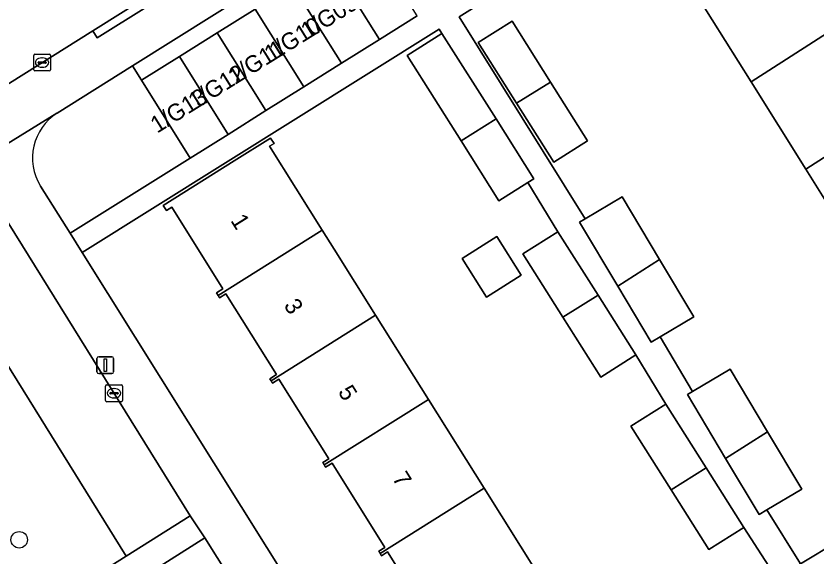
# Model space of a CAD drawing. Extents: x 160077 to 160948, y 386481 to 387498.
# Drawn here: x 160330.38 to 160378.03, y 387078.43 to 387110.59 of the extents above; entities that cross this region are included whole.
import ezdxf

# ---------------------------------------------------------------- set-up
doc = ezdxf.new("R2010")
doc.units = 0
for name, color, linetype in [('IMGEO_Boom', 7, 'Continuous'), ('IMGEO_Erf', 7, 'Continuous'), ('IMGEO_Groenvoorziening', 7, 'Continuous'), ('IMGEO_Kolk', 7, 'Continuous'), ('IMGEO_Lichtmast', 7, 'Continuous'), ('IMGEO_Pand', 7, 'Continuous'), ('IMGEO_Pand_nummerreeks', 7, 'Continuous'), ('IMGEO_Rijbaan_lokaal_open', 7, 'Continuous'), ('IMGEO_Voetpad_open', 7, 'Continuous')]:
    doc.layers.add(name, color=color, linetype=linetype)

msp = doc.modelspace()

# ---------------------------------------------------------------- linework, layer by layer
at = {"layer": 'IMGEO_Boom'}
msp.add_circle((160330.57, 387079.447), 0.489, dxfattribs=at)
at = {"layer": 'IMGEO_Erf'}
for points in [[(160421.163, 387055.706), (160378.372, 387124.087), (160356.736, 387110.548), (160364.251, 387098.538), (160366.446, 387099.848), (160368.671, 387096.119), (160370.707, 387092.706), (160368.702, 387091.51), (160370.636, 387088.271), (160372.867, 387089.602), (160375.092, 387085.873), (160377.128, 387082.46), (160375.049, 387081.22), (160377.05, 387078.023), (160379.287, 387079.358), (160381.512, 387075.629)], [(160380.541, 387096.402), (160377.36, 387101.486), (160374.111, 387106.678), (160371.021, 387111.617), (160370.912, 387111.792), (160367.794, 387116.792), (160367.443, 387116.574), (160367.238, 387116.904), (160369.466, 387118.294), (160373.708, 387120.939), (160373.876, 387120.67), (160373.537, 387120.459), (160376.568, 387115.598), (160376.933, 387115.826), (160377.015, 387115.695), (160377.095, 387115.565), (160376.736, 387115.341), (160379.761, 387110.492)], [(160397.711, 387043.013), (160373.677, 387080.18), (160371.597, 387078.866), (160369.349, 387082.425), (160366.965, 387086.197), (160369.044, 387087.511), (160367.25, 387090.435), (160365.17, 387089.121), (160362.922, 387092.68), (160360.538, 387096.452), (160362.617, 387097.766), (160360.823, 387100.691), (160359.113, 387099.611), (160356.865, 387103.168), (160353.651, 387108.253), (160355.72, 387109.56), (160355.561, 387109.812), (160334.323, 387096.522), (160375.214, 387031.231)], [(160355.535, 387073.873), (160352.491, 387078.724), (160352.131, 387078.499), (160352.048, 387078.632), (160351.964, 387078.765), (160352.331, 387078.996), (160349.184, 387084.011), (160348.802, 387083.771), (160348.719, 387083.903), (160348.635, 387084.037), (160348.993, 387084.262), (160346.018, 387089.003), (160345.638, 387088.765), (160345.557, 387088.894), (160345.474, 387089.026), (160345.872, 387089.275), (160342.865, 387094.067), (160342.494, 387093.835), (160342.403, 387093.981), (160342.311, 387094.127), (160342.692, 387094.366), (160339.646, 387099.221), (160339.325, 387099.02), (160339.133, 387099.326), (160343.369, 387101.984), (160345.527, 387103.338), (160345.731, 387103.014), (160345.468, 387102.849), (160348.594, 387097.867), (160349.307, 387096.731), (160351.776, 387092.797), (160354.917, 387087.792), (160358.23, 387082.512), (160361.427, 387077.418)]]:
    msp.add_lwpolyline(points, dxfattribs=at)
for points in [[(160362.174, 387106.663), (160364.378, 387103.177), (160362.369, 387101.907), (160360.155, 387105.411), (160357.876, 387109.016), (160359.891, 387110.276)], [(160356.922, 387096.17), (160358.99, 387097.48), (160360.442, 387095.19), (160358.374, 387093.879)]]:
    msp.add_lwpolyline(points, close=True, dxfattribs=at)
at = {"layer": 'IMGEO_Groenvoorziening'}
for points in [[(160337.849, 387106.768), (160337.313, 387107.631), (160332.836, 387104.821)], [(160331.842, 387100.483), (160333.597, 387097.681), (160340.747, 387102.144), (160337.849, 387106.768)], [(160324.753, 387102.042), (160322.972, 387100.922), (160336.931, 387078.479), (160340.738, 387080.879), (160328.409, 387100.701)], [(160322.045, 387088.734), (160330.858, 387074.649), (160336.931, 387078.479), (160322.972, 387100.922), (160315.875, 387096.46)]]:
    msp.add_lwpolyline(points, dxfattribs=at)
msp.add_lwpolyline([(160356.559, 387046.347), (160360.794, 387049.005), (160341.605, 387079.558), (160337.381, 387076.883)], close=True, dxfattribs=at)
msp.add_arc((160334.511, 387102.154), 3.149, 122.1299, 212.0584, dxfattribs=at)
at = {"layer": 'IMGEO_Kolk'}
for p, q in [((160331.431, 387107.397), (160331.431, 387108.249)), ((160331.506, 387108.323), (160332.358, 387108.323)), ((160331.733, 387107.866), (160332.131, 387107.866)), ((160331.919, 387108.103), (160331.944, 387108.103)), ((160332.432, 387108.249), (160332.432, 387107.397)), ((160331.69, 387107.817), (160331.69, 387107.829)), ((160332.128, 387107.78), (160331.73, 387107.78)), ((160331.942, 387107.543), (160331.917, 387107.543)), ((160332.174, 387107.829), (160332.174, 387107.817)), ((160332.358, 387107.323), (160331.506, 387107.323)), ((160335.71, 387087.733), (160335.71, 387088.585)), ((160335.785, 387088.659), (160336.637, 387088.659)), ((160336.198, 387088.439), (160336.223, 387088.439)), ((160336.711, 387088.585), (160336.711, 387087.733)), ((160335.969, 387088.153), (160335.969, 387088.165)), ((160336.407, 387088.116), (160336.009, 387088.116)), ((160336.012, 387088.202), (160336.41, 387088.202)), ((160336.221, 387087.879), (160336.196, 387087.879)), ((160336.453, 387088.165), (160336.453, 387088.153)), ((160336.637, 387087.659), (160335.785, 387087.659))]:
    msp.add_line(p, q, dxfattribs=at)
for points in [[(160331.431, 387107.397), (160331.431, 387108.249)], [(160331.506, 387108.323), (160332.358, 387108.323)], [(160332.432, 387108.249), (160332.432, 387107.397)], [(160332.358, 387107.323), (160331.506, 387107.323)], [(160335.71, 387087.733), (160335.71, 387088.585)], [(160335.785, 387088.659), (160336.637, 387088.659)], [(160336.711, 387088.585), (160336.711, 387087.733)], [(160336.637, 387087.659), (160335.785, 387087.659)]]:
    msp.add_lwpolyline(points, dxfattribs=at)
for centre, radius, start, end in [((160331.508, 387108.247), 0.0765, 91.552, 178.448), ((160331.508, 387108.247), 0.0765, 91.552, 178.448), ((160331.73, 387107.826), 0.0403, 85.8775, 175.7526), ((160332.135, 387107.828), 0.0386, 1.7309, 96.639), ((160332.356, 387108.247), 0.0765, 1.552, 88.448), ((160332.356, 387108.247), 0.0765, 1.552, 88.448), ((160331.508, 387107.399), 0.0765, 181.552, 268.448), ((160331.508, 387107.399), 0.0765, 181.552, 268.448), ((160331.727, 387107.816), 0.0366, 178.938, 274.7102), ((160332.131, 387107.823), 0.043, 264.8664, 352.4533), ((160332.356, 387107.399), 0.0765, 271.552, 358.448), ((160332.356, 387107.399), 0.0765, 271.552, 358.448), ((160335.787, 387088.583), 0.0765, 91.552, 178.448), ((160335.787, 387088.583), 0.0765, 91.552, 178.448), ((160336.635, 387088.583), 0.0765, 1.552, 88.448), ((160336.635, 387088.583), 0.0765, 1.552, 88.448), ((160336.009, 387088.162), 0.0403, 85.8775, 175.7526), ((160336.006, 387088.152), 0.0366, 178.938, 274.7102), ((160336.41, 387088.159), 0.043, 264.8664, 352.4533), ((160336.414, 387088.164), 0.0386, 1.7309, 96.639), ((160335.787, 387087.735), 0.0765, 181.552, 268.448), ((160335.787, 387087.735), 0.0765, 181.552, 268.448), ((160336.635, 387087.735), 0.0765, 271.552, 358.448), ((160336.635, 387087.735), 0.0765, 271.552, 358.448)]:
    msp.add_arc(centre, radius, start, end, dxfattribs=at)
for centre, major_axis, ratio, start_param, end_param in [((160331.918, 387107.823), (-0.387, 0.002), 0.722429, 4.712389, 7.853982), ((160331.943, 387107.823), (-0.39, 0.002), 0.717154, 1.570796, 4.712389), ((160336.197, 387088.159), (-0.387, 0.002), 0.722429, 4.712389, 7.853982), ((160336.222, 387088.159), (-0.39, 0.002), 0.717154, 1.570796, 4.712389)]:
    msp.add_ellipse(centre, major_axis=major_axis, ratio=ratio, start_param=start_param, end_param=end_param, dxfattribs=at)
at = {"layer": 'IMGEO_Lichtmast'}
for p, q in [((160335.198, 387089.435), (160335.198, 387090.235)), ((160335.198, 387090.235), (160335.198, 387089.435)), ((160335.298, 387090.335), (160336.088, 387090.335)), ((160336.088, 387090.335), (160335.298, 387090.335)), ((160336.188, 387090.235), (160336.188, 387089.435)), ((160336.188, 387089.435), (160336.188, 387090.235)), ((160336.088, 387089.335), (160335.298, 387089.335)), ((160335.298, 387089.335), (160336.088, 387089.335))]:
    msp.add_line(p, q, dxfattribs=at)
msp.add_lwpolyline([(160335.618, 387090.21), (160335.768, 387090.21), (160335.768, 387089.46), (160335.618, 387089.46), (160335.618, 387090.21)], dxfattribs=at)
for centre, start, end in [((160335.298, 387090.235), 90, 180), ((160335.298, 387090.235), 90, 180), ((160336.088, 387090.235), 0, 90), ((160336.088, 387090.235), 360, 90), ((160335.298, 387089.435), 180, 270), ((160335.298, 387089.435), 180, 270), ((160336.088, 387089.435), 270, 0), ((160336.088, 387089.435), 270, 0)]:
    msp.add_arc(centre, 0.1, start, end, dxfattribs=at)
at = {"layer": 'IMGEO_Pand'}
for points in [[(160370.912, 387111.792), (160371.021, 387111.617), (160374.111, 387106.678), (160380.203, 387110.573), (160380.116, 387110.713), (160379.761, 387110.492), (160376.736, 387115.341), (160377.095, 387115.565), (160377.015, 387115.695)], [(160349.103, 387113.822), (160352.001, 387109.198), (160354.252, 387110.609), (160351.354, 387115.233)], [(160346.852, 387112.411), (160349.75, 387107.787), (160352.001, 387109.198), (160349.103, 387113.822)], [(160344.601, 387111), (160347.499, 387106.377), (160349.75, 387107.787), (160346.852, 387112.411)], [(160342.351, 387109.59), (160345.249, 387104.966), (160347.499, 387106.377), (160344.601, 387111)], [(160360.155, 387105.411), (160362.174, 387106.663), (160359.891, 387110.276), (160357.876, 387109.016)], [(160374.111, 387106.678), (160377.36, 387101.486), (160383.449, 387105.38), (160383.365, 387105.514), (160383.022, 387105.3), (160379.954, 387110.221), (160380.291, 387110.431), (160380.203, 387110.573)], [(160340.1, 387108.179), (160342.998, 387103.555), (160345.249, 387104.966), (160342.351, 387109.59)], [(160355.72, 387109.56), (160353.651, 387108.253), (160356.865, 387103.168), (160358.938, 387104.469)], [(160337.849, 387106.768), (160340.747, 387102.144), (160342.998, 387103.555), (160340.1, 387108.179)], [(160362.174, 387106.663), (160360.155, 387105.411), (160362.369, 387101.907), (160364.378, 387103.177)], [(160386.606, 387100.28), (160386.536, 387100.392), (160386.185, 387100.174), (160383.165, 387105.016), (160383.533, 387105.246), (160383.449, 387105.38), (160377.36, 387101.486), (160380.541, 387096.402)], [(160358.938, 387104.469), (160356.865, 387103.168), (160359.113, 387099.611), (160360.823, 387100.691), (160361.182, 387100.918)], [(160348.594, 387097.867), (160345.468, 387102.849), (160345.731, 387103.014), (160345.527, 387103.338), (160343.369, 387101.984), (160339.133, 387099.326), (160339.325, 387099.02), (160339.646, 387099.221), (160342.692, 387094.366), (160342.311, 387094.127), (160342.403, 387093.981)], [(160366.446, 387099.848), (160364.251, 387098.538), (160363.904, 387098.331), (160366.176, 387094.524), (160368.671, 387096.119)], [(160351.776, 387092.797), (160349.307, 387096.731), (160348.594, 387097.867), (160342.403, 387093.981), (160342.494, 387093.835), (160342.865, 387094.067), (160345.872, 387089.275), (160345.474, 387089.026), (160345.557, 387088.894)], [(160356.922, 387096.17), (160358.374, 387093.879), (160360.442, 387095.19), (160358.99, 387097.48)], [(160362.617, 387097.766), (160360.538, 387096.452), (160362.922, 387092.68), (160365.005, 387093.987)], [(160368.671, 387096.119), (160366.176, 387094.524), (160368.165, 387091.19), (160368.702, 387091.51), (160370.707, 387092.706)], [(160365.17, 387089.121), (160367.25, 387090.435), (160365.005, 387093.987), (160362.922, 387092.68)], [(160345.557, 387088.894), (160345.638, 387088.765), (160346.018, 387089.003), (160348.993, 387084.262), (160348.635, 387084.037), (160348.719, 387083.903), (160354.917, 387087.792), (160351.776, 387092.797)], [(160372.867, 387089.602), (160370.636, 387088.271), (160370.325, 387088.085), (160372.597, 387084.278), (160375.092, 387085.873)], [(160358.23, 387082.512), (160354.917, 387087.792), (160348.719, 387083.903), (160348.802, 387083.771), (160349.184, 387084.011), (160352.331, 387078.996), (160351.964, 387078.765), (160352.048, 387078.632)], [(160369.044, 387087.511), (160366.965, 387086.197), (160369.349, 387082.425), (160371.432, 387083.732)], [(160375.092, 387085.873), (160372.597, 387084.278), (160374.586, 387080.944), (160375.049, 387081.22), (160377.128, 387082.46)], [(160371.597, 387078.866), (160373.677, 387080.18), (160371.432, 387083.732), (160369.349, 387082.425)], [(160352.048, 387078.632), (160352.131, 387078.499), (160352.491, 387078.724), (160355.535, 387073.873), (160355.219, 387073.674), (160355.287, 387073.565), (160361.427, 387077.418), (160358.23, 387082.512)], [(160379.287, 387079.358), (160377.05, 387078.023), (160376.745, 387077.841), (160379.017, 387074.034), (160381.512, 387075.629)]]:
    msp.add_lwpolyline(points, close=True, dxfattribs=at)
at = {"layer": 'IMGEO_Rijbaan_lokaal_open'}
msp.add_lwpolyline([(160315.26, 387097.353), (160334.948, 387109.719), (160343.341, 387114.991), (160359.57, 387125.106), (160365.852, 387129.187), (160369.512, 387131.565), (160371.46, 387132.799), (160367.808, 387138.652), (160366.236, 387137.692), (160361.255, 387134.373), (160358.054, 387132.381), (160349.554, 387127.092), (160327.734, 387113.414), (160312.287, 387103.692)], dxfattribs=at)
at = {"layer": 'IMGEO_Voetpad_open'}
for points in [[(160373.257, 387129.898), (160371.46, 387132.799), (160369.512, 387131.565), (160365.852, 387129.187), (160365.926, 387129.067), (160366.19, 387128.642), (160335.212, 387109.295), (160334.948, 387109.719), (160315.26, 387097.353)], [(160327.595, 387101.598), (160332.8, 387104.823), (160332.836, 387104.821), (160337.313, 387107.631), (160366.585, 387125.965), (160370.686, 387128.708), (160371.835, 387129.422)], [(160377.05, 387078.023), (160375.049, 387081.22), (160374.586, 387080.944), (160372.597, 387084.278), (160370.325, 387088.085), (160370.636, 387088.271), (160368.702, 387091.51), (160368.165, 387091.19), (160366.176, 387094.524), (160363.904, 387098.331), (160364.251, 387098.538), (160356.736, 387110.548), (160378.372, 387124.087)], [(160354.252, 387110.609), (160352.001, 387109.198), (160349.75, 387107.787), (160347.499, 387106.377), (160345.249, 387104.966), (160342.998, 387103.555), (160340.747, 387102.144), (160333.597, 387097.681), (160334.323, 387096.522), (160355.561, 387109.812), (160355.72, 387109.56), (160358.938, 387104.469), (160361.182, 387100.918), (160360.823, 387100.691), (160362.617, 387097.766), (160365.005, 387093.987), (160367.25, 387090.435), (160369.044, 387087.511), (160371.432, 387083.732), (160373.677, 387080.18), (160397.711, 387043.013)], [(160332.836, 387104.821), (160332.8, 387104.823), (160327.595, 387101.598)], [(160328.409, 387100.701), (160340.738, 387080.879), (160341.605, 387079.558), (160360.794, 387049.005), (160361.637, 387047.604), (160372.873, 387029.693), (160357.744, 387020.203), (160356.728, 387019.59), (160358.002, 387017.565), (160376.49, 387029.194), (160375.214, 387031.231), (160334.323, 387096.522)], [(160334.323, 387096.522), (160333.597, 387097.681), (160331.842, 387100.483)], [(160337.381, 387076.883), (160341.605, 387079.558), (160340.738, 387080.879), (160336.931, 387078.479), (160330.858, 387074.649), (160322.045, 387088.734)]]:
    msp.add_lwpolyline(points, dxfattribs=at)
for points in [[(160366.19, 387128.642), (160365.926, 387129.067), (160365.852, 387129.187), (160359.57, 387125.106), (160343.341, 387114.991), (160334.948, 387109.719), (160335.212, 387109.295)], [(160367.109, 387125.108), (160366.585, 387125.965), (160337.313, 387107.631), (160337.849, 387106.768), (160340.1, 387108.179), (160342.351, 387109.59), (160344.601, 387111), (160346.852, 387112.411), (160349.103, 387113.822), (160351.354, 387115.233), (160353.604, 387116.643), (160355.855, 387118.054), (160358.106, 387119.465), (160360.357, 387120.876), (160362.607, 387122.286), (160364.894, 387123.72)]]:
    msp.add_lwpolyline(points, close=True, dxfattribs=at)
msp.add_arc((160334.511, 387102.154), 3.149, 122.1299, 212.0584, dxfattribs=at)

# ---------------------------------------------------------------- texts
at = {"layer": 'IMGEO_Pand_nummerreeks'}
for s, rotation, p in [('1/G09', 31.9833, (160347.73, 387109.182)), ('1/G10', 31.9833, (160345.555, 387107.824)), ('1/G11', 31.9833, (160343.388, 387106.471)), ('1/G12', 31.9833, (160341.031, 387104.999)), ('1/G13', 31.9833, (160338.779, 387103.593)), ('1', 302.1, (160343.115, 387098.432)), ('3', 302.1, (160346.281, 387093.387)), ('5', 302.1, (160349.506, 387088.245)), ('7', 302.1, (160352.732, 387083.104))]:
    msp.add_text(s, height=1, rotation=rotation, dxfattribs=at).set_placement(p)

doc.saveas('drawing.dxf')
